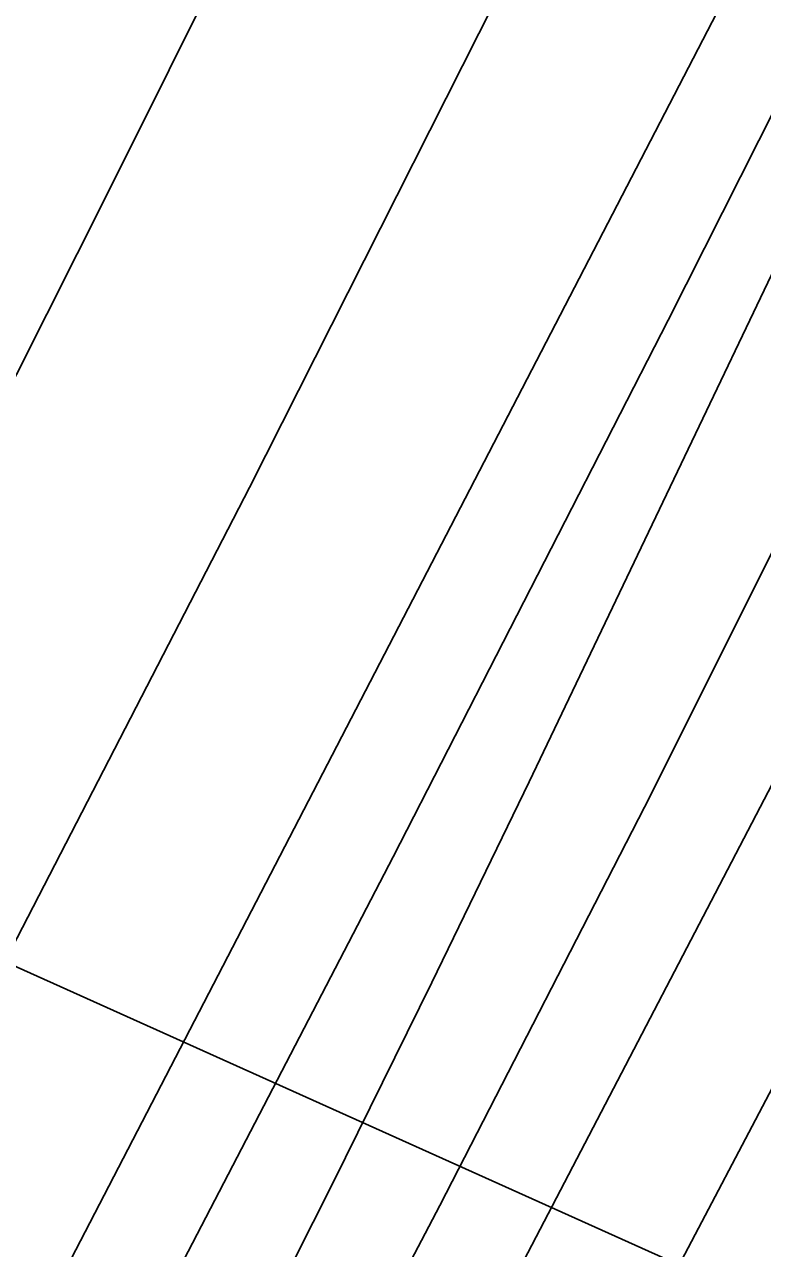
# Model space of a CAD drawing. Extents: x 3297735 to 3335592, y 670436 to 695807.
# Drawn here: x 3322478.2 to 3322616.3, y 693389.8 to 693618.8 of the extents above; entities that cross this region are included whole.
import ezdxf

# ---------------------------------------------------------------- set-up
doc = ezdxf.new("R2010")
doc.units = 0
for name, color, linetype in [('V-RIVR-EDGE', 7, 'Continuous'), ('V-RIVR-RANG', 7, 'Continuous'), ('V-TOPO-DPTH', 7, 'Continuous'), ('V-TOPO-MINR', 7, 'Continuous'), ('V-TOPO-WATR', 7, 'Continuous')]:
    doc.layers.add(name, color=color, linetype=linetype)

msp = doc.modelspace()

# ---------------------------------------------------------------- linework, layer by layer
at = {"layer": 'V-RIVR-EDGE'}
msp.add_spline([(3319721.91, 688607.25), (3319733.2, 688627.78), (3319739.82, 688637.46), (3319746.04, 688644.42), (3319750.72, 688655.27), (3319752.28, 688659.14), (3319762.01, 688671.92), (3319781.47, 688699.79), (3319792.76, 688716.44), (3319801.32, 688726.89), (3319810.26, 688738.11), (3319819.98, 688747.01), (3319825.43, 688754.75), (3319830.49, 688762.88), (3319835.55, 688770.63), (3319840.23, 688780.31), (3319844.52, 688791.16), (3319846.86, 688795.42), (3319851.13, 688797.35), (3319854.24, 688799.66), (3319861.24, 688808.95), (3319869.41, 688820.96), (3319874.87, 688831.03), (3319884.99, 688845.35), (3319893.93, 688856.57), (3319900.54, 688860.82), (3319908.31, 688869.72), (3319918.43, 688881.33), (3319923.49, 688889.46), (3319928.16, 688897.21), (3319932.06, 688904.95), (3319939.44, 688912.69), (3319951.5, 688924.3), (3319955, 688930.88), (3319970.57, 688952.17), (3319976.4, 688958.36), (3319980.68, 688966.5), (3319987.3, 688976.95), (3319991.2, 688986.25), (3319997.81, 688992.82), (3320004.81, 689000.56), (3320006.38, 689006.76), (3320010.27, 689012.96), (3320018.06, 689024.96), (3320025.07, 689035.8), (3320031.68, 689044.71), (3320039.46, 689054.38), (3320044.52, 689060.57), (3320057.73, 689071.4), (3320064.34, 689077.2), (3320070.17, 689082.23), (3320074.45, 689090.36), (3320085.73, 689104.68), (3320093.52, 689116.3), (3320109.84, 689130.22), (3320125, 689144.14), (3320145.59, 689159.99), (3320166.96, 689177), (3320184.06, 689191.31), (3320194.55, 689197.87), (3320205.42, 689204.44), (3320211.64, 689209.85), (3320219.42, 689219.53), (3320234.59, 689238.11), (3320241.98, 689244.68), (3320253.64, 689257.45), (3320273.09, 689279.5), (3320283.99, 689297.32), (3320297.61, 689318.61), (3320312.03, 689344.56), (3320320.21, 689360.83), (3320328.41, 689380.97), (3320333.48, 689394.53), (3320349.85, 689425.9), (3320363.1, 689453.41), (3320368.17, 689465.42), (3320370.9, 689469.67), (3320379.06, 689477.41), (3320388.4, 689489.8), (3320394.62, 689499.09), (3320395.41, 689505.29), (3320397.76, 689513.82), (3320403.21, 689520.78), (3320409.04, 689527.75), (3320417.6, 689536.65), (3320423.43, 689544.39), (3320428.49, 689552.52), (3320431.24, 689564.54), (3320432.02, 689568.03), (3320442.14, 689581.19), (3320451.87, 689595.12), (3320462.77, 689612.93), (3320469.38, 689621.06), (3320477.55, 689631.51), (3320493.51, 689653.19), (3320500.9, 689665.19), (3320506.36, 689674.1), (3320514.54, 689688.82), (3320523.5, 689705.47), (3320534.4, 689723.28), (3320539.06, 689727.15), (3320544.9, 689735.28), (3320551.13, 689744.18), (3320556.58, 689752.7), (3320560.87, 689764.32), (3320568.26, 689774), (3320574.5, 689785.23), (3320578.79, 689794.53), (3320583.07, 689802.27), (3320590.86, 689815.83), (3320602.92, 689833.25), (3320613.43, 689849.12), (3320622.79, 689866.94), (3320636.42, 689890.17), (3320646.93, 689907.21), (3320658.22, 689926.96), (3320664.85, 689940.13), (3320664.87, 689948.66), (3320667.22, 689956.02), (3320676.55, 689968.02), (3320685.11, 689978.08), (3320691.73, 689991.25), (3320701.47, 690006.35), (3320706.14, 690016.04), (3320709.66, 690026.11), (3320715.89, 690035.79), (3320728.33, 690049.33), (3320741.18, 690068.69), (3320754.02, 690086.5), (3320761.81, 690100.44), (3320770.77, 690116.32), (3320777.39, 690127.16), (3320786.73, 690139.93), (3320794.89, 690149.22), (3320800.73, 690155.41), (3320806.18, 690166.26), (3320810.47, 690174), (3320820.98, 690192.59), (3320823.74, 690207.71), (3320829.97, 690218.16), (3320840.87, 690235.59), (3320854.1, 690256.5), (3320864.22, 690271.59), (3320869.28, 690277.01), (3320870.45, 690281.27), (3320876.68, 690289.4), (3320887.57, 690302.95), (3320901.57, 690319.98), (3320912.08, 690333.52), (3320919.47, 690342.43), (3320924.52, 690348.23), (3320932.3, 690356.35), (3320941.26, 690371.46), (3320956.44, 690393.91), (3320969.67, 690415.21), (3320973.57, 690422.57), (3320982.13, 690434.96), (3320987.2, 690444.64), (3320994.21, 690457.03), (3321000.83, 690467.87), (3321008.23, 690481.04), (3321017.97, 690500.02), (3321024.59, 690511.64), (3321030.43, 690518.6), (3321035.5, 690530.22), (3321040.94, 690537.19), (3321055.35, 690559.26), (3321068.58, 690577.84), (3321078.31, 690594.1), (3321086.87, 690605.72), (3321095.82, 690616.94), (3321102.82, 690625.84), (3321107.51, 690637.85), (3321113.34, 690645.6), (3321117.63, 690655.67), (3321123.87, 690670), (3321130.5, 690682.39), (3321142.57, 690701.37), (3321156.19, 690722.28), (3321168.65, 690743.19), (3321171.38, 690749.38), (3321176.05, 690754.41), (3321177.22, 690758.29), (3321181.12, 690767.2), (3321185.79, 690774.17), (3321192.03, 690789.28), (3321204.89, 690814.45), (3321214.25, 690834.98), (3321218.93, 690845.83), (3321223.61, 690855.12), (3321229.85, 690869.85), (3321238.03, 690883.79), (3321242.33, 690899.29), (3321247.41, 690912.46), (3321254.43, 690927.96), (3321263, 690946.55), (3321269.64, 690962.82), (3321273.93, 690973.67), (3321278.23, 690986.07), (3321286.44, 691015.52), (3321288.78, 691021.72), (3321293.84, 691028.3), (3321297.35, 691034.5), (3321303.19, 691045.34), (3321306.32, 691054.64), (3321308.29, 691066.66), (3321310.63, 691073.63), (3321314.52, 691079.44), (3321318.04, 691090.29), (3321320.01, 691103.08), (3321324.31, 691115.87), (3321326.26, 691120.13), (3321332.09, 691125.16), (3321336.76, 691133.68), (3321337.17, 691140.65), (3321337.18, 691146.47), (3321338.37, 691158.49), (3321341.12, 691172.44), (3321349.71, 691192.98), (3321372.69, 691236.35), (3321389.06, 691268.5), (3321398.41, 691284.38), (3321404.65, 691298.32), (3321407.38, 691307.24), (3321407.39, 691310.73), (3321407.79, 691316.15), (3321414.41, 691325.06), (3321416.76, 691334.75), (3321417.94, 691344.05), (3321422.24, 691356.06), (3321434.34, 691385.89), (3321448.39, 691422.7), (3321456.19, 691442.46), (3321462.05, 691458.34), (3321462.85, 691466.87), (3321467.91, 691477.72), (3321474.92, 691488.17), (3321481.15, 691497.85), (3321481.54, 691500.57), (3321489.74, 691519.94), (3321499.87, 691542.02), (3321510.79, 691564.87), (3321521.69, 691581.91), (3321529.1, 691598.18), (3321538.84, 691619.09), (3321550.12, 691632.64), (3321559.06, 691640.76), (3321566.84, 691650.44), (3321566.47, 691655.48), (3321567.25, 691659.74), (3321572.7, 691664.77), (3321581.26, 691676.38), (3321584.38, 691684.91), (3321587.11, 691693.43), (3321593.35, 691706.6), (3321601.92, 691721.7), (3321610.87, 691733.32), (3321617.87, 691739.5), (3321620.99, 691748.8), (3321624.5, 691755), (3321632.28, 691766.23), (3321637.34, 691773.97), (3321638.14, 691784.44), (3321641.66, 691795.29), (3321645.96, 691809.63), (3321651.03, 691820.47), (3321653.37, 691824.35), (3321658.42, 691828.99), (3321665.02, 691832.07), (3321673.18, 691838.64), (3321680.2, 691853.75), (3321683.72, 691866.15), (3321687.24, 691878.94), (3321691.93, 691892.5), (3321697.77, 691904.12), (3321704.38, 691909.54), (3321711, 691920.77), (3321724.23, 691939.74), (3321729.68, 691949.8), (3321733.59, 691959.49), (3321746.04, 691978.85), (3321765.1, 692000.13), (3321767.83, 692005.55), (3321769.01, 692012.53), (3321772.52, 692019.89), (3321782.64, 692034.6), (3321793.52, 692045.43), (3321802.86, 692057.43), (3321811.04, 692071.76), (3321820.77, 692085.31), (3321837.5, 692109.31), (3321852.67, 692125.56), (3321856.95, 692134.47), (3321865.51, 692146.08), (3321874.07, 692158.09), (3321882.62, 692162.33), (3321885.73, 692165.42), (3321887.31, 692179.77), (3321889.66, 692189.46), (3321896.67, 692199.14), (3321906.39, 692208.81), (3321914.56, 692218.87), (3321921.95, 692230.87), (3321931.31, 692249.47), (3321940.25, 692259.91), (3321951.52, 692266.48), (3321951.14, 692271.52), (3321953.48, 692276.17), (3321960.48, 692283.13), (3321960.49, 692288.17), (3321960.5, 692292.05), (3321966.73, 692300.96), (3321976.84, 692312.95), (3321985.4, 692326.12), (3321999.02, 692342.37), (3322004.07, 692347.79), (3322006.8, 692355.15), (3322018.86, 692369.86), (3322032.48, 692387.27), (3322035.98, 692394.25), (3322046.88, 692410.89), (3322053.89, 692419.41), (3322062.45, 692431.8), (3322080.36, 692459.29), (3322099.43, 692486.77), (3322109.15, 692500.71), (3322113.45, 692513.5), (3322120.08, 692527.44), (3322124.37, 692536.35), (3322130.59, 692544.09), (3322144.19, 692555.69), (3322154.3, 692563.42), (3322157.8, 692568.07), (3322157.81, 692573.5), (3322158.99, 692580.09), (3322165.23, 692595.2), (3322169.9, 692601), (3322176.9, 692609.9), (3322181.58, 692618.04), (3322185.48, 692627.33), (3322187.82, 692635.08), (3322190.16, 692638.96), (3322199.11, 692652.12), (3322206.11, 692660.24), (3322215.05, 692669.14), (3322221.67, 692679.21), (3322228.68, 692689.66), (3322230.65, 692701.29), (3322234.15, 692707.1), (3322239.98, 692713.68), (3322240.78, 692721.82), (3322246.62, 692732.28), (3322257.13, 692747.76), (3322269.19, 692761.31), (3322281.64, 692779.5), (3322287.08, 692784.53), (3322289.82, 692793.44), (3322298.4, 692811.26), (3322311.23, 692827.9), (3322325.25, 692849.2), (3322340.82, 692872.04), (3322357.55, 692894.49), (3322366.5, 692909.98), (3322374.67, 692919.27), (3322378.18, 692925.85), (3322378.19, 692932.44), (3322378.2, 692936.32), (3322380.16, 692941.75), (3322387.16, 692950.65), (3322397.3, 692972.73), (3322404.3, 692982.41), (3322407.81, 692990.54), (3322418.32, 693006.42), (3322430.38, 693021.51), (3322439.35, 693040.49), (3322447.92, 693056.37), (3322451.06, 693071.49), (3322451.87, 693088.16), (3322455.41, 693108.32), (3322461.66, 693123.43), (3322462.07, 693131.96), (3322461.33, 693147.08), (3322471.06, 693161.02), (3322480.02, 693177.67), (3322484.71, 693192.01), (3322487.85, 693207.9), (3322490.57, 693210.61), (3322500.3, 693224.93), (3322521.3, 693248.15), (3322539.95, 693264), (3322547.34, 693272.91), (3322550.08, 693282.59), (3322550.88, 693291.9), (3322552.45, 693297.71), (3322564.89, 693311.64), (3322570.72, 693318.61), (3322576.95, 693326.74), (3322580.47, 693340.69), (3322590.2, 693351.91), (3322600.3, 693359.25), (3322603.79, 693359.25), (3322609.2, 693353.42), (3322618.52, 693357.27), (3322625.13, 693363.85), (3322634.47, 693378.56), (3322653.93, 693404.88), (3322678.44, 693438.95), (3322692.84, 693458.69), (3322701, 693465.26), (3322708.76, 693467.96), (3322714.21, 693474.54), (3322719.66, 693481.51), (3322729.79, 693501.26), (3322740.68, 693515.19), (3322746.53, 693526.81), (3322752.77, 693541.92), (3322764.43, 693554.69), (3322769.49, 693562.82), (3322774.19, 693578.71), (3322781.2, 693591.1), (3322787.42, 693598.84), (3322795.21, 693610.46), (3322799.12, 693622.47), (3322801.47, 693634.49), (3322804.6, 693643.4), (3322808.49, 693648.82), (3322813.15, 693654.23), (3322817.07, 693670.51), (3322820.98, 693684.08), (3322828, 693699.57), (3322828.79, 693704.61), (3322829.58, 693711.2), (3322831.15, 693715.46), (3322838.93, 693727.85), (3322846.35, 693746.06), (3322854.15, 693763.88), (3322858.81, 693768.14), (3322865.03, 693775.88), (3322871.27, 693789.05), (3322877.11, 693797.95), (3322877.51, 693803.38), (3322881.8, 693810.74), (3322885.32, 693822.75), (3322886.52, 693837.48), (3322887.31, 693846.79), (3322888.49, 693852.22), (3322893.57, 693866.16), (3322903.7, 693885.14), (3322914.59, 693899.85), (3322916.94, 693906.83), (3322916.96, 693914.97), (3322915.81, 693921.56), (3322917, 693934.75), (3322920.53, 693950.25), (3322928.35, 693973.5), (3322938.09, 693991.7), (3322943.16, 694004.1), (3322945.88, 694005.64), (3322947.06, 694014.95), (3322947.71, 694018)], degree=3, dxfattribs=at)
at = {"layer": 'V-RIVR-RANG'}
msp.add_line((3322977.31, 693217.68), (3322065.07, 693627.34), dxfattribs=at)
at = {"layer": 'V-TOPO-DPTH'}
for points in [[(3321641.43, 692020.95), (3321943.61, 692538.68), (3321957.38, 692562.55), (3321971, 692586.5), (3321984.37, 692610.6), (3321997.59, 692634.78), (3322187.05, 692985.47), (3322215.88, 693039.4), (3322244.39, 693093.5), (3322272.43, 693147.84), (3322300.15, 693202.36), (3322341.34, 693284.26), (3322348.22, 693297.95), (3322355.11, 693311.63), (3322361.99, 693325.31), (3322368.87, 693338.99), (3322493.76, 693587.19), (3322551.49, 693703.06), (3322608.59, 693819.24), (3322664.76, 693935.88), (3322703.65, 694017.76)], [(3322703.65, 694017.76), (3322664.76, 693935.88), (3322608.59, 693819.24), (3322551.49, 693703.06), (3322493.76, 693587.19), (3322368.87, 693338.99), (3322361.99, 693325.31), (3322355.11, 693311.63), (3322348.22, 693297.95), (3322341.34, 693284.26), (3322300.15, 693202.36), (3322272.43, 693147.84), (3322244.39, 693093.5), (3322215.88, 693039.4), (3322187.05, 692985.47), (3321997.59, 692634.78), (3321984.37, 692610.6), (3321971, 692586.5), (3321957.38, 692562.55), (3321943.61, 692538.68), (3321641.43, 692020.95)], [(3321660.22, 691992.11), (3322003.56, 692551.2), (3322004.69, 692553.04), (3322006.95, 692556.73), (3322008.07, 692558.58), (3322010.1, 692561.9), (3322010.53, 692562.64), (3322010.74, 692563.02), (3322013.04, 692567.09), (3322014.39, 692569.51), (3322015.72, 692571.93), (3322017.04, 692574.36), (3322018.34, 692576.8), (3322388.02, 693276.34), (3322391.51, 693282.96), (3322394.99, 693289.59), (3322398.44, 693296.23), (3322401.89, 693302.88), (3322520.3, 693532.2), (3322581.64, 693653.66), (3322641.49, 693775.83), (3322699.12, 693899.06), (3322752.92, 694017.81), (3322809.43, 694017.86)], [(3322703.65, 694017.76), (3322752.92, 694017.81), (3322699.12, 693899.06), (3322641.49, 693775.83), (3322581.64, 693653.66), (3322520.3, 693532.2), (3322401.89, 693302.88), (3322398.44, 693296.23), (3322394.99, 693289.59), (3322391.51, 693282.96), (3322388.02, 693276.34), (3322018.34, 692576.8), (3322017.04, 692574.36), (3322015.72, 692571.93), (3322014.39, 692569.51), (3322013.04, 692567.09), (3322010.74, 692563.02), (3322010.53, 692562.64), (3322010.1, 692561.9), (3322008.07, 692558.58), (3322006.95, 692556.73), (3322004.69, 692553.04), (3322003.56, 692551.2), (3321660.22, 691992.11)], [(3321798.41, 692123.03), (3321832.83, 692178.16), (3321867.33, 692233.23), (3322027.07, 692487.63), (3322041.46, 692510.91), (3322055.63, 692534.31), (3322069.48, 692557.91), (3322083.1, 692581.63), (3322382.83, 693111.91), (3322395.96, 693135.37), (3322408.96, 693158.89), (3322421.76, 693182.53), (3322434.44, 693206.23), (3322446.99, 693230), (3322459.51, 693253.79), (3322471.97, 693277.61), (3322484.4, 693301.44), (3322498.11, 693327.8), (3322517.17, 693364.93), (3322535.99, 693402.17), (3322554.43, 693439.61), (3322572.63, 693477.17), (3322831.18, 694017.89), (3322900.35, 694017.96)], [(3322809.43, 694017.86), (3322831.18, 694017.89), (3322572.63, 693477.17), (3322554.43, 693439.61), (3322535.99, 693402.17), (3322517.17, 693364.93), (3322498.11, 693327.8), (3322484.4, 693301.44), (3322471.97, 693277.61), (3322459.51, 693253.79), (3322446.99, 693230), (3322434.44, 693206.23), (3322421.76, 693182.53), (3322408.96, 693158.89), (3322395.96, 693135.37), (3322382.83, 693111.91), (3322083.1, 692581.63), (3322069.48, 692557.91), (3322055.63, 692534.31), (3322041.46, 692510.91), (3322027.07, 692487.63), (3321867.33, 692233.23), (3321832.83, 692178.16), (3321798.41, 692123.03)], [(3322900.35, 694017.96), (3322504.56, 693258.89), (3322498.45, 693247.23), (3322492.3, 693235.59), (3322486.1, 693223.98), (3322479.87, 693212.39), (3322136.95, 692577.8), (3322130.58, 692566.13), (3322124.14, 692554.5), (3322117.6, 692542.93), (3322110.99, 692531.4), (3322099.41, 692511.41), (3322097.63, 692508.41), (3322096.72, 692506.93), (3322095.79, 692505.45), (3322089.9, 692496.22), (3322085.98, 692490.16), (3322082.03, 692484.12), (3322078.01, 692478.13), (3322073.96, 692472.16), (3322026.33, 692402.8), (3321998.45, 692362.15), (3321970.6, 692321.49)], [(3322900.35, 694017.96), (3322504.56, 693258.89), (3322498.45, 693247.23), (3322492.3, 693235.59), (3322486.1, 693223.98), (3322479.87, 693212.39), (3322136.95, 692577.8), (3322130.58, 692566.13), (3322124.14, 692554.5), (3322117.6, 692542.93), (3322110.99, 692531.4), (3322099.41, 692511.41), (3322097.63, 692508.41), (3322096.72, 692506.93), (3322095.79, 692505.45), (3322089.9, 692496.22), (3322085.98, 692490.16), (3322082.03, 692484.12), (3322078.01, 692478.13), (3322073.96, 692472.16), (3322026.33, 692402.8), (3321998.45, 692362.15), (3321970.6, 692321.49)], [(3321668.7, 691956.09), (3321827.73, 692215.24), (3321861.87, 692270.79), (3321896.05, 692326.31), (3321930.3, 692381.8), (3321964.6, 692437.25), (3322018.61, 692524.49), (3322025.86, 692536.35), (3322033.01, 692548.27), (3322040.01, 692560.27), (3322046.91, 692572.34), (3322121.84, 692705.17), (3322165.81, 692783.87), (3322209.33, 692862.81), (3322252.2, 692942.11), (3322294.63, 693021.65), (3322402.84, 693226.57), (3322414.79, 693249.27), (3322426.71, 693271.99), (3322438.58, 693294.73), (3322450.41, 693317.5), (3322686.95, 693773.81)], [(3322686.95, 693773.81), (3322450.41, 693317.5), (3322438.58, 693294.73), (3322426.71, 693271.99), (3322414.79, 693249.27), (3322402.84, 693226.57), (3322294.63, 693021.65), (3322252.2, 692942.11), (3322209.33, 692862.81), (3322165.81, 692783.87), (3322121.84, 692705.17), (3322046.91, 692572.34), (3322040.01, 692560.27), (3322033.01, 692548.27), (3322025.86, 692536.35), (3322018.61, 692524.49), (3321964.6, 692437.25), (3321930.3, 692381.8), (3321896.05, 692326.31), (3321861.87, 692270.79), (3321827.73, 692215.24), (3321668.7, 691956.09)]]:
    msp.add_lwpolyline(points, dxfattribs=at)
at = {"layer": 'V-TOPO-MINR'}
for points in [[(3322703.65, 694017.76), (3322664.76, 693935.88), (3322608.59, 693819.24), (3322551.49, 693703.06), (3322493.76, 693587.19), (3322368.87, 693338.99), (3322361.99, 693325.31), (3322355.11, 693311.63), (3322348.22, 693297.95), (3322341.34, 693284.26), (3322300.15, 693202.36), (3322272.43, 693147.84), (3322244.39, 693093.5), (3322215.88, 693039.4), (3322187.05, 692985.47), (3321997.59, 692634.78), (3321984.37, 692610.6), (3321971, 692586.5), (3321957.38, 692562.55), (3321943.61, 692538.68), (3321641.43, 692020.95)], [(3321660.22, 691992.11), (3322003.56, 692551.2), (3322004.69, 692553.04), (3322006.95, 692556.73), (3322008.07, 692558.58), (3322010.1, 692561.9), (3322010.53, 692562.64), (3322010.74, 692563.02), (3322013.04, 692567.09), (3322014.39, 692569.51), (3322015.72, 692571.93), (3322017.04, 692574.36), (3322018.34, 692576.8), (3322388.02, 693276.34), (3322391.51, 693282.96), (3322394.99, 693289.59), (3322398.44, 693296.23), (3322401.89, 693302.88), (3322520.3, 693532.2), (3322581.64, 693653.66), (3322641.49, 693775.83), (3322699.12, 693899.06), (3322752.92, 694017.81)], [(3321794.88, 692094.38), (3322032, 692464.39), (3322051.2, 692494.8), (3322070.12, 692525.38), (3322088.61, 692556.22), (3322106.83, 692587.23), (3322249.18, 692833.41), (3322288.05, 692901.36), (3322326.48, 692969.54), (3322364.28, 693038.08), (3322401.64, 693106.87), (3322472.29, 693238.39), (3322474, 693241.59), (3322475.71, 693244.8), (3322477.41, 693248.01), (3322479.1, 693251.23), (3322555.95, 693397.88), (3322595.43, 693474.74), (3322634.06, 693552.01), (3322671.43, 693629.9), (3322707.95, 693708.21), (3322849.31, 694017.9)], [(3321798.41, 692123.03), (3321832.83, 692178.16), (3321867.33, 692233.23), (3322027.07, 692487.63), (3322041.46, 692510.91), (3322055.63, 692534.31), (3322069.48, 692557.91), (3322083.1, 692581.63), (3322382.83, 693111.91), (3322395.96, 693135.37), (3322408.96, 693158.89), (3322421.76, 693182.53), (3322434.44, 693206.23), (3322446.99, 693230), (3322459.51, 693253.79), (3322471.97, 693277.61), (3322484.4, 693301.44), (3322498.11, 693327.8), (3322517.17, 693364.93), (3322535.99, 693402.17), (3322554.43, 693439.61), (3322572.63, 693477.17), (3322831.18, 694017.89)], [(3321733.95, 691933.47), (3321981.05, 692300.22), (3322003.13, 692333.27), (3322025.04, 692366.42), (3322046.7, 692399.75), (3322068.19, 692433.18), (3322100.67, 692484.16), (3322105.74, 692492.22), (3322110.75, 692500.32), (3322115.65, 692508.48), (3322120.49, 692516.68), (3322186.61, 692630.28), (3322224.19, 692695.46), (3322261.4, 692760.85), (3322298.06, 692826.55), (3322334.35, 692892.46), (3322489.87, 693177.7), (3322502.21, 693200.47), (3322514.49, 693223.27), (3322526.67, 693246.13), (3322538.78, 693269.02), (3322729.13, 693630.79), (3322778.57, 693725.9), (3322827.36, 693821.34)], [(3321668.7, 691956.09), (3321827.73, 692215.24), (3321861.87, 692270.79), (3321896.05, 692326.31), (3321930.3, 692381.8), (3321964.6, 692437.25), (3322018.61, 692524.49), (3322025.86, 692536.35), (3322033.01, 692548.27), (3322040.01, 692560.27), (3322046.91, 692572.34), (3322121.84, 692705.17), (3322165.81, 692783.87), (3322209.33, 692862.81), (3322252.2, 692942.11), (3322294.63, 693021.65), (3322402.84, 693226.57), (3322414.79, 693249.27), (3322426.71, 693271.99), (3322438.58, 693294.73), (3322450.41, 693317.5), (3322686.95, 693773.81)], [(3321797.56, 692143.44), (3321846.06, 692221.95), (3321894.71, 692300.37), (3321943.47, 692378.72), (3322022.87, 692506.05), (3322033.68, 692523.62), (3322044.32, 692541.29), (3322054.74, 692559.09), (3322065, 692576.99), (3322238.91, 692884.97), (3322273.86, 692947.46), (3322308.45, 693010.14), (3322342.53, 693073.1), (3322376.26, 693136.25), (3322410.44, 693200.9), (3322426.79, 693231.89), (3322443.08, 693262.9), (3322459.31, 693293.95), (3322475.48, 693325.03), (3322547.19, 693463.14), (3322598.68, 693563.54), (3322649.51, 693664.27), (3322699.33, 693765.51)]]:
    msp.add_lwpolyline(points, dxfattribs=at)
at = {"layer": 'V-TOPO-WATR'}
msp.add_lwpolyline([(3321970.6, 692321.49), (3321998.45, 692362.15), (3322026.33, 692402.8), (3322073.96, 692472.16), (3322078.01, 692478.13), (3322082.03, 692484.12), (3322085.98, 692490.16), (3322089.9, 692496.22), (3322095.79, 692505.45), (3322096.72, 692506.93), (3322097.63, 692508.41), (3322099.41, 692511.41), (3322110.99, 692531.4), (3322117.6, 692542.93), (3322124.14, 692554.5), (3322130.58, 692566.13), (3322136.95, 692577.8), (3322479.87, 693212.39), (3322486.1, 693223.98), (3322492.3, 693235.59), (3322498.45, 693247.23), (3322504.56, 693258.89), (3322900.35, 694017.96)], dxfattribs=at)

doc.saveas('drawing.dxf')
